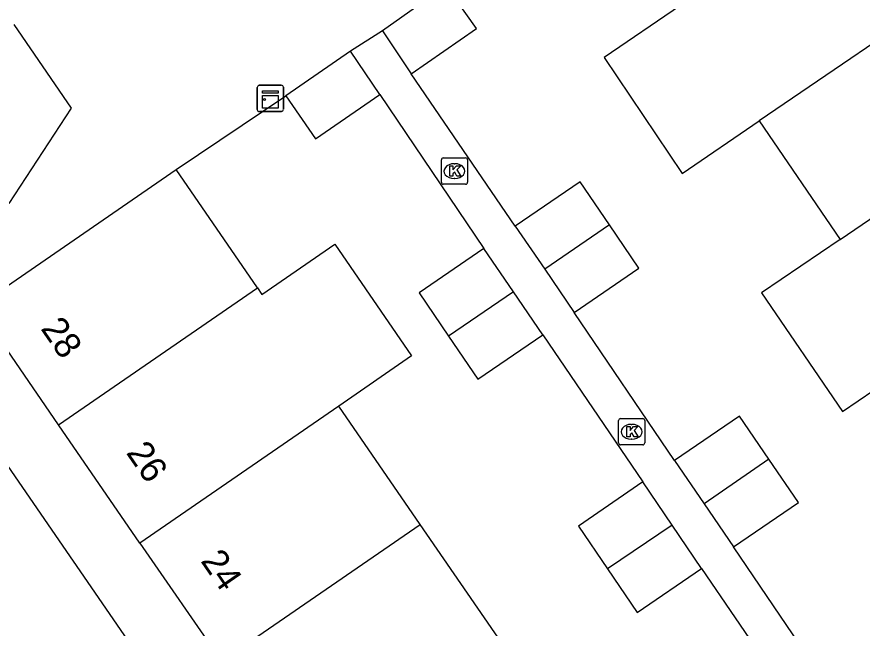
# Model space of a CAD drawing. Extents: x 159280 to 160375, y 384531 to 385872.
# Drawn here: x 159798.16 to 159830.42, y 385164.53 to 385187.84 of the extents above; entities that cross this region are included whole.
import ezdxf

# ---------------------------------------------------------------- set-up
doc = ezdxf.new("R2010")
doc.units = 0
for name, color, linetype in [('IMGEO_Kast', 7, 'Continuous'), ('IMGEO_Kolk', 7, 'Continuous'), ('IMGEO_Pand', 7, 'Continuous'), ('IMGEO_Pand_nummerreeks', 7, 'Continuous'), ('IMGEO_Rijbaan_lokaal_open', 7, 'Continuous'), ('IMGEO_Voetpad_open', 7, 'Continuous')]:
    doc.layers.add(name, color=color, linetype=linetype)

msp = doc.modelspace()

# ---------------------------------------------------------------- linework, layer by layer
at = {"layer": 'IMGEO_Kast'}
for p, q in [((159807.405, 385185.233), (159808.246, 385185.233)), ((159808.246, 385185.233), (159807.405, 385185.233)), ((159807.33, 385184.308), (159807.33, 385185.149)), ((159807.33, 385185.149), (159807.33, 385184.308)), ((159808.33, 385185.158), (159808.33, 385184.317)), ((159808.33, 385184.317), (159808.33, 385185.158)), ((159808.255, 385184.233), (159807.414, 385184.233)), ((159807.414, 385184.233), (159808.255, 385184.233))]:
    msp.add_line(p, q, dxfattribs=at)
for points in [[(159807.525, 385185.023), (159808.125, 385185.023), (159808.125, 385184.938), (159807.525, 385184.938), (159807.525, 385185.023)], [(159807.525, 385184.848), (159808.125, 385184.848), (159808.125, 385184.359), (159807.525, 385184.359), (159807.525, 385184.848)]]:
    msp.add_lwpolyline(points, dxfattribs=at)
msp.add_circle((159807.609, 385184.697), 0.0377, dxfattribs=at)
for centre, start, end in [((159807.408, 385185.155), 92.4484, 184.2845), ((159807.408, 385185.155), 92.4484, 184.2845), ((159808.252, 385185.155), 2.4484, 94.2845), ((159808.252, 385185.155), 2.4484, 94.2845), ((159807.408, 385184.311), 182.4484, 274.2845), ((159807.408, 385184.311), 182.4484, 274.2845), ((159808.252, 385184.311), 272.4484, 4.2845), ((159808.252, 385184.311), 272.4484, 4.2845)]:
    msp.add_arc(centre, 0.0779, start, end, dxfattribs=at)
at = {"layer": 'IMGEO_Kolk'}
for p, q in [((159814.36, 385181.536), (159814.36, 385182.388)), ((159814.435, 385182.462), (159815.287, 385182.462)), ((159815.361, 385182.388), (159815.361, 385181.536)), ((159814.848, 385182.242), (159814.873, 385182.242)), ((159814.871, 385181.682), (159814.846, 385181.682)), ((159815.287, 385181.462), (159814.435, 385181.462)), ((159821.123, 385171.592), (159821.123, 385172.444)), ((159821.198, 385172.518), (159822.05, 385172.518)), ((159822.124, 385172.444), (159822.124, 385171.592)), ((159821.611, 385172.298), (159821.636, 385172.298)), ((159821.634, 385171.738), (159821.609, 385171.738)), ((159822.05, 385171.518), (159821.198, 385171.518))]:
    msp.add_line(p, q, dxfattribs=at)
for points in [[(159814.36, 385181.536), (159814.36, 385182.388)], [(159814.435, 385182.462), (159815.287, 385182.462)], [(159815.361, 385182.388), (159815.361, 385181.536)], [(159814.681, 385182.162), (159814.804, 385182.162), (159814.804, 385182.011), (159814.934, 385182.162), (159815.098, 385182.162), (159814.952, 385182.011), (159815.105, 385181.762), (159814.953, 385181.762), (159814.868, 385181.926), (159814.804, 385181.859), (159814.804, 385181.762), (159814.681, 385181.762), (159814.681, 385182.162)], [(159815.287, 385181.462), (159814.435, 385181.462)], [(159821.123, 385171.592), (159821.123, 385172.444)], [(159821.198, 385172.518), (159822.05, 385172.518)], [(159822.124, 385172.444), (159822.124, 385171.592)], [(159821.444, 385172.218), (159821.567, 385172.218), (159821.567, 385172.067), (159821.697, 385172.218), (159821.861, 385172.218), (159821.715, 385172.067), (159821.868, 385171.818), (159821.716, 385171.818), (159821.631, 385171.982), (159821.567, 385171.915), (159821.567, 385171.818), (159821.444, 385171.818), (159821.444, 385172.218)], [(159822.05, 385171.518), (159821.198, 385171.518)]]:
    msp.add_lwpolyline(points, dxfattribs=at)
for centre, start, end in [((159814.437, 385182.386), 91.552, 178.448), ((159814.437, 385182.386), 91.552, 178.448), ((159815.285, 385182.386), 1.552, 88.448), ((159815.285, 385182.386), 1.552, 88.448), ((159814.437, 385181.538), 181.552, 268.448), ((159814.437, 385181.538), 181.552, 268.448), ((159815.285, 385181.538), 271.552, 358.448), ((159815.285, 385181.538), 271.552, 358.448), ((159821.2, 385172.442), 91.552, 178.448), ((159821.2, 385172.442), 91.552, 178.448), ((159822.048, 385172.442), 1.552, 88.448), ((159822.048, 385172.442), 1.552, 88.448), ((159821.2, 385171.594), 181.552, 268.448), ((159821.2, 385171.594), 181.552, 268.448), ((159822.048, 385171.594), 271.552, 358.448), ((159822.048, 385171.594), 271.552, 358.448)]:
    msp.add_arc(centre, 0.0765, start, end, dxfattribs=at)
for centre, major_axis, ratio, start_param, end_param in [((159814.847, 385181.962), (-0.387, 0.002), 0.722429, 4.712389, 7.853982), ((159814.872, 385181.962), (-0.39, 0.002), 0.717154, 1.570796, 4.712389), ((159821.61, 385172.018), (-0.387, 0.002), 0.722429, 4.712389, 7.853982), ((159821.635, 385172.018), (-0.39, 0.002), 0.717154, 1.570796, 4.712389)]:
    msp.add_ellipse(centre, major_axis=major_axis, ratio=ratio, start_param=start_param, end_param=end_param, dxfattribs=at)
at = {"layer": 'IMGEO_Pand'}
for points in [[(159814.548, 385189.036), (159812.109, 385187.317)], [(159813.205, 385185.67), (159815.7, 385187.401), (159814.548, 385189.036)], [(159834.095, 385189.057), (159826.495, 385183.878)], [(159823.409, 385188.403), (159823.491, 385188.282), (159820.578, 385186.296), (159823.548, 385181.87), (159826.495, 385183.878)], [(159812.109, 385187.317), (159813.205, 385185.67)], [(159810.892, 385186.536), (159808.421, 385184.833)], [(159812.009, 385184.878), (159810.892, 385186.536)], [(159808.421, 385184.833), (159809.556, 385183.186), (159812.009, 385184.878)], [(159829.581, 385179.352), (159837.18, 385184.531)], [(159826.495, 385183.878), (159829.581, 385179.352)], [(159796.638, 385176.795), (159804.233, 385182.017)], [(159807.338, 385177.506), (159804.233, 385182.017)], [(159820.783, 385179.906), (159819.66, 385181.553), (159817.181, 385179.863)], [(159817.181, 385179.863), (159818.304, 385178.216)], [(159820.783, 385179.906), (159818.304, 385178.216)], [(159819.426, 385176.569), (159821.905, 385178.259), (159820.783, 385179.906)], [(159807.338, 385177.506), (159807.509, 385177.257), (159810.288, 385179.169), (159813.22, 385174.908), (159810.442, 385172.996)], [(159829.581, 385179.352), (159826.586, 385177.311), (159829.672, 385172.786), (159832.667, 385174.827)], [(159815.986, 385179.003), (159813.507, 385177.313), (159814.63, 385175.666)], [(159817.109, 385177.356), (159815.986, 385179.003)], [(159818.304, 385178.216), (159819.426, 385176.569)], [(159799.747, 385172.282), (159807.338, 385177.506)], [(159817.109, 385177.356), (159814.63, 385175.666)], [(159818.232, 385175.708), (159817.109, 385177.356)], [(159799.747, 385172.282), (159796.638, 385176.795)], [(159814.63, 385175.666), (159815.753, 385174.018), (159818.232, 385175.708)], [(159810.442, 385172.996), (159802.854, 385167.773)], [(159813.547, 385168.485), (159810.442, 385172.996)], [(159826.868, 385170.965), (159825.744, 385172.615), (159823.264, 385170.919)], [(159802.854, 385167.773), (159799.747, 385172.282)], [(159823.264, 385170.919), (159824.388, 385169.272)], [(159826.868, 385170.965), (159824.388, 385169.272)], [(159825.511, 385167.626), (159827.989, 385169.321), (159826.868, 385170.965)], [(159822.057, 385170.104), (159819.591, 385168.415), (159820.704, 385166.783)], [(159823.174, 385168.453), (159822.057, 385170.104)], [(159824.388, 385169.272), (159825.511, 385167.626)], [(159805.96, 385163.264), (159813.547, 385168.485)], [(159816.651, 385163.975), (159813.547, 385168.485)], [(159823.174, 385168.453), (159820.704, 385166.783)], [(159824.29, 385166.801), (159823.174, 385168.453)], [(159802.854, 385167.773), (159805.96, 385163.264)], [(159820.704, 385166.783), (159821.837, 385165.12), (159824.29, 385166.801)]]:
    msp.add_lwpolyline(points, dxfattribs=at)
at = {"layer": 'IMGEO_Rijbaan_lokaal_open'}
for points in [[(159797.861, 385180.724), (159800.24, 385184.361), (159798.053, 385187.554)], [(159812.109, 385187.317), (159810.892, 385186.536)], [(159804.233, 385182.017), (159808.421, 385184.833)], [(159794.582, 385175.381), (159811.589, 385150.681), (159818.466, 385140.366)]]:
    msp.add_lwpolyline(points, dxfattribs=at)
at = {"layer": 'IMGEO_Voetpad_open'}
for points in [[(159817.181, 385179.863), (159813.205, 385185.67)], [(159812.009, 385184.878), (159815.986, 385179.003)], [(159823.264, 385170.919), (159819.426, 385176.569)], [(159818.232, 385175.708), (159822.057, 385170.104)], [(159829.319, 385162.024), (159825.511, 385167.626)], [(159824.29, 385166.801), (159828.149, 385161.156)]]:
    msp.add_lwpolyline(points, dxfattribs=at)

# ---------------------------------------------------------------- texts
at = {"layer": 'IMGEO_Pand_nummerreeks'}
for s, p in [('28', (159799.04, 385175.952)), ('26', (159802.303, 385171.215)), ('24', (159805.147, 385167.088))]:
    msp.add_text(s, height=1, rotation=304.5663, dxfattribs=at).set_placement(p)

doc.saveas('drawing.dxf')
